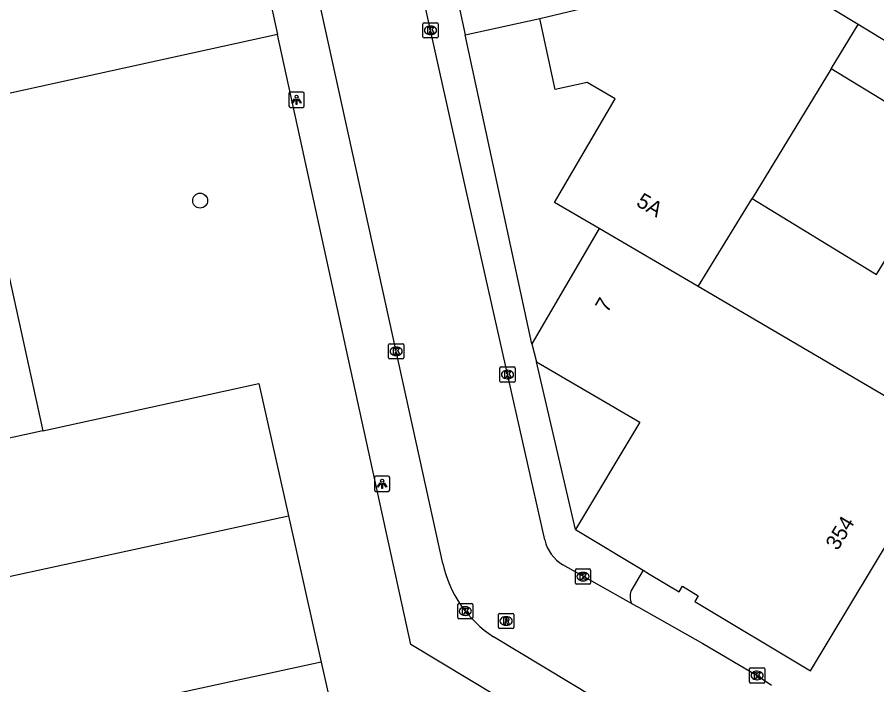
# Model space of a CAD drawing. Extents: x 160557 to 161245, y 385330 to 386505.
# Drawn here: x 160780.5 to 160836.9, y 385796.8 to 385840.7 of the extents above; entities that cross this region are included whole.
import ezdxf

# ---------------------------------------------------------------- set-up
doc = ezdxf.new("R2010")
doc.units = 0
for name, color, linetype in [('IMGEO_Boom', 7, 'Continuous'), ('IMGEO_Kolk', 7, 'Continuous'), ('IMGEO_Lichtpunt', 7, 'Continuous'), ('IMGEO_Pand', 7, 'Continuous'), ('IMGEO_Pand_nummerreeks', 7, 'Continuous'), ('IMGEO_Parkeervlak_open', 7, 'Continuous'), ('IMGEO_Rijbaan_lokaal_open', 7, 'Continuous'), ('IMGEO_Rioolput', 7, 'Continuous'), ('IMGEO_Voetpad_open', 7, 'Continuous')]:
    doc.layers.add(name, color=color, linetype=linetype)

msp = doc.modelspace()

# ---------------------------------------------------------------- linework, layer by layer
at = {"layer": 'IMGEO_Boom'}
msp.add_circle((160792.498, 385828.627), 0.489, dxfattribs=at)
at = {"layer": 'IMGEO_Kolk'}
for p, q in [((160807.122, 385839.386), (160807.122, 385840.238)), ((160807.197, 385840.312), (160808.049, 385840.312)), ((160807.61, 385840.092), (160807.635, 385840.092)), ((160808.123, 385840.238), (160808.123, 385839.386)), ((160807.633, 385839.532), (160807.608, 385839.532)), ((160808.049, 385839.312), (160807.197, 385839.312)), ((160804.867, 385818.301), (160804.867, 385819.153)), ((160804.942, 385819.227), (160805.794, 385819.227)), ((160805.868, 385819.153), (160805.868, 385818.301)), ((160805.355, 385819.007), (160805.38, 385819.007)), ((160805.794, 385818.227), (160804.942, 385818.227)), ((160805.378, 385818.447), (160805.353, 385818.447)), ((160812.178, 385816.775), (160812.178, 385817.627)), ((160812.253, 385817.701), (160813.105, 385817.701)), ((160812.666, 385817.481), (160812.691, 385817.481)), ((160813.179, 385817.627), (160813.179, 385816.775)), ((160812.689, 385816.921), (160812.664, 385816.921)), ((160813.105, 385816.701), (160812.253, 385816.701)), ((160817.211, 385804.429), (160818.063, 385804.429)), ((160817.136, 385803.503), (160817.136, 385804.355)), ((160817.624, 385804.209), (160817.649, 385804.209)), ((160818.137, 385804.355), (160818.137, 385803.503)), ((160818.063, 385803.429), (160817.211, 385803.429)), ((160817.647, 385803.649), (160817.622, 385803.649)), ((160809.483, 385802.164), (160810.335, 385802.164)), ((160809.408, 385801.238), (160809.408, 385802.09)), ((160809.896, 385801.944), (160809.921, 385801.944)), ((160810.409, 385802.09), (160810.409, 385801.238)), ((160810.335, 385801.164), (160809.483, 385801.164)), ((160809.919, 385801.384), (160809.894, 385801.384)), ((160828.569, 385797.011), (160828.569, 385797.863)), ((160828.644, 385797.937), (160829.496, 385797.937)), ((160829.057, 385797.717), (160829.082, 385797.717)), ((160829.57, 385797.863), (160829.57, 385797.011)), ((160829.08, 385797.157), (160829.055, 385797.157)), ((160829.496, 385796.937), (160828.644, 385796.937))]:
    msp.add_line(p, q, dxfattribs=at)
for points in [[(160807.122, 385839.386), (160807.122, 385840.238)], [(160807.197, 385840.312), (160808.049, 385840.312)], [(160807.443, 385840.012), (160807.566, 385840.012), (160807.566, 385839.861), (160807.696, 385840.012), (160807.86, 385840.012), (160807.714, 385839.861), (160807.867, 385839.612), (160807.715, 385839.612), (160807.63, 385839.776), (160807.566, 385839.709), (160807.566, 385839.612), (160807.443, 385839.612), (160807.443, 385840.012)], [(160808.123, 385840.238), (160808.123, 385839.386)], [(160808.049, 385839.312), (160807.197, 385839.312)], [(160804.867, 385818.301), (160804.867, 385819.153)], [(160804.942, 385819.227), (160805.794, 385819.227)], [(160805.868, 385819.153), (160805.868, 385818.301)], [(160805.188, 385818.927), (160805.311, 385818.927), (160805.311, 385818.776), (160805.441, 385818.927), (160805.605, 385818.927), (160805.459, 385818.776), (160805.612, 385818.527), (160805.46, 385818.527), (160805.375, 385818.691), (160805.311, 385818.624), (160805.311, 385818.527), (160805.188, 385818.527), (160805.188, 385818.927)], [(160805.794, 385818.227), (160804.942, 385818.227)], [(160812.178, 385816.775), (160812.178, 385817.627)], [(160812.253, 385817.701), (160813.105, 385817.701)], [(160812.499, 385817.401), (160812.622, 385817.401), (160812.622, 385817.25), (160812.752, 385817.401), (160812.916, 385817.401), (160812.77, 385817.25), (160812.923, 385817.001), (160812.771, 385817.001), (160812.686, 385817.165), (160812.622, 385817.098), (160812.622, 385817.001), (160812.499, 385817.001), (160812.499, 385817.401)], [(160813.179, 385817.627), (160813.179, 385816.775)], [(160813.105, 385816.701), (160812.253, 385816.701)], [(160817.211, 385804.429), (160818.063, 385804.429)], [(160817.136, 385803.503), (160817.136, 385804.355)], [(160817.457, 385804.129), (160817.58, 385804.129), (160817.58, 385803.978), (160817.71, 385804.129), (160817.874, 385804.129), (160817.728, 385803.978), (160817.881, 385803.729), (160817.729, 385803.729), (160817.644, 385803.893), (160817.58, 385803.826), (160817.58, 385803.729), (160817.457, 385803.729), (160817.457, 385804.129)], [(160818.137, 385804.355), (160818.137, 385803.503)], [(160818.063, 385803.429), (160817.211, 385803.429)], [(160809.483, 385802.164), (160810.335, 385802.164)], [(160809.408, 385801.238), (160809.408, 385802.09)], [(160809.729, 385801.864), (160809.852, 385801.864), (160809.852, 385801.713), (160809.982, 385801.864), (160810.146, 385801.864), (160810, 385801.713), (160810.153, 385801.464), (160810.001, 385801.464), (160809.916, 385801.628), (160809.852, 385801.561), (160809.852, 385801.464), (160809.729, 385801.464), (160809.729, 385801.864)], [(160810.409, 385802.09), (160810.409, 385801.238)], [(160810.335, 385801.164), (160809.483, 385801.164)], [(160828.569, 385797.011), (160828.569, 385797.863)], [(160828.644, 385797.937), (160829.496, 385797.937)], [(160828.89, 385797.637), (160829.013, 385797.637), (160829.013, 385797.486), (160829.143, 385797.637), (160829.307, 385797.637), (160829.161, 385797.486), (160829.314, 385797.237), (160829.162, 385797.237), (160829.077, 385797.401), (160829.013, 385797.334), (160829.013, 385797.237), (160828.89, 385797.237), (160828.89, 385797.637)], [(160829.57, 385797.863), (160829.57, 385797.011)], [(160829.496, 385796.937), (160828.644, 385796.937)]]:
    msp.add_lwpolyline(points, dxfattribs=at)
for centre, start, end in [((160807.199, 385840.236), 91.552, 178.448), ((160807.199, 385840.236), 91.552, 178.448), ((160808.047, 385840.236), 1.552, 88.448), ((160808.047, 385840.236), 1.552, 88.448), ((160807.199, 385839.388), 181.552, 268.448), ((160807.199, 385839.388), 181.552, 268.448), ((160808.047, 385839.388), 271.552, 358.448), ((160808.047, 385839.388), 271.552, 358.448), ((160804.944, 385819.151), 91.552, 178.448), ((160804.944, 385819.151), 91.552, 178.448), ((160805.792, 385819.151), 1.552, 88.448), ((160805.792, 385819.151), 1.552, 88.448), ((160804.944, 385818.303), 181.552, 268.448), ((160804.944, 385818.303), 181.552, 268.448), ((160805.792, 385818.303), 271.552, 358.448), ((160805.792, 385818.303), 271.552, 358.448), ((160812.255, 385817.625), 91.552, 178.448), ((160812.255, 385817.625), 91.552, 178.448), ((160813.103, 385817.625), 1.552, 88.448), ((160813.103, 385817.625), 1.552, 88.448), ((160812.255, 385816.777), 181.552, 268.448), ((160812.255, 385816.777), 181.552, 268.448), ((160813.103, 385816.777), 271.552, 358.448), ((160813.103, 385816.777), 271.552, 358.448), ((160817.213, 385804.353), 91.552, 178.448), ((160817.213, 385804.353), 91.552, 178.448), ((160818.061, 385804.353), 1.552, 88.448), ((160818.061, 385804.353), 1.552, 88.448), ((160817.213, 385803.505), 181.552, 268.448), ((160817.213, 385803.505), 181.552, 268.448), ((160818.061, 385803.505), 271.552, 358.448), ((160818.061, 385803.505), 271.552, 358.448), ((160809.485, 385802.088), 91.552, 178.448), ((160809.485, 385802.088), 91.552, 178.448), ((160810.333, 385802.088), 1.552, 88.448), ((160810.333, 385802.088), 1.552, 88.448), ((160809.485, 385801.24), 181.552, 268.448), ((160809.485, 385801.24), 181.552, 268.448), ((160810.333, 385801.24), 271.552, 358.448), ((160810.333, 385801.24), 271.552, 358.448), ((160828.646, 385797.861), 91.552, 178.448), ((160828.646, 385797.861), 91.552, 178.448), ((160829.494, 385797.861), 1.552, 88.448), ((160829.494, 385797.861), 1.552, 88.448), ((160828.646, 385797.013), 181.552, 268.448), ((160828.646, 385797.013), 181.552, 268.448), ((160829.494, 385797.013), 271.552, 358.448), ((160829.494, 385797.013), 271.552, 358.448)]:
    msp.add_arc(centre, 0.0765, start, end, dxfattribs=at)
for centre, major_axis, ratio, start_param, end_param in [((160807.609, 385839.812), (-0.387, 0.002), 0.722429, 4.712389, 7.853982), ((160807.634, 385839.812), (-0.39, 0.002), 0.717154, 1.570796, 4.712389), ((160805.354, 385818.727), (-0.387, 0.002), 0.722429, 4.712389, 7.853982), ((160805.379, 385818.727), (-0.39, 0.002), 0.717154, 1.570796, 4.712389), ((160812.665, 385817.201), (-0.387, 0.002), 0.722429, 4.712389, 7.853982), ((160812.69, 385817.201), (-0.39, 0.002), 0.717154, 1.570796, 4.712389), ((160817.623, 385803.929), (-0.387, 0.002), 0.722429, 4.712389, 7.853982), ((160817.648, 385803.929), (-0.39, 0.002), 0.717154, 1.570796, 4.712389), ((160809.895, 385801.664), (-0.387, 0.002), 0.722429, 4.712389, 7.853982), ((160809.92, 385801.664), (-0.39, 0.002), 0.717154, 1.570796, 4.712389), ((160829.056, 385797.437), (-0.387, 0.002), 0.722429, 4.712389, 7.853982), ((160829.081, 385797.437), (-0.39, 0.002), 0.717154, 1.570796, 4.712389)]:
    msp.add_ellipse(centre, major_axis=major_axis, ratio=ratio, start_param=start_param, end_param=end_param, dxfattribs=at)
at = {"layer": 'IMGEO_Lichtpunt'}
for p, q in [((160798.33, 385835.652), (160798.33, 385834.845)), ((160798.33, 385835.652), (160798.33, 385834.845)), ((160799.232, 385835.747), (160798.424, 385835.747)), ((160799.232, 385835.747), (160798.424, 385835.747)), ((160799.326, 385834.845), (160799.326, 385835.652)), ((160799.326, 385834.845), (160799.326, 385835.652)), ((160798.424, 385834.751), (160799.232, 385834.751)), ((160798.424, 385834.751), (160799.232, 385834.751)), ((160803.95, 385810.43), (160803.95, 385809.623)), ((160803.95, 385810.43), (160803.95, 385809.623)), ((160804.852, 385810.525), (160804.044, 385810.525)), ((160804.852, 385810.525), (160804.044, 385810.525)), ((160804.946, 385809.623), (160804.946, 385810.43)), ((160804.946, 385809.623), (160804.946, 385810.43)), ((160804.044, 385809.529), (160804.852, 385809.529)), ((160804.044, 385809.529), (160804.852, 385809.529))]:
    msp.add_line(p, q, dxfattribs=at)
for points in [[(160798.704, 385835.316), (160798.743, 385835.288), (160798.555, 385835.026), (160798.517, 385835.053), (160798.704, 385835.316)], [(160798.806, 385835.268), (160798.853, 385835.268), (160798.853, 385834.946), (160798.806, 385834.946), (160798.806, 385835.268)], [(160798.916, 385835.288), (160798.954, 385835.315), (160799.141, 385835.053), (160799.102, 385835.025), (160798.916, 385835.288)], [(160804.324, 385810.094), (160804.363, 385810.066), (160804.175, 385809.804), (160804.137, 385809.831), (160804.324, 385810.094)], [(160804.426, 385810.046), (160804.473, 385810.046), (160804.473, 385809.724), (160804.426, 385809.724), (160804.426, 385810.046)], [(160804.536, 385810.066), (160804.574, 385810.093), (160804.761, 385809.831), (160804.722, 385809.803), (160804.536, 385810.066)]]:
    msp.add_lwpolyline(points, dxfattribs=at)
for centre in [(160798.829, 385835.45), (160804.449, 385810.228)]:
    msp.add_circle(centre, 0.0994, dxfattribs=at)
for centre, start, end in [((160798.424, 385835.652), 90, 180), ((160798.424, 385835.652), 90, 180), ((160799.232, 385835.652), 0, 90), ((160799.232, 385835.652), 0, 90), ((160798.424, 385834.845), 180, 270), ((160798.424, 385834.845), 180, 270), ((160799.232, 385834.845), 270, 0), ((160799.232, 385834.845), 270, 360), ((160804.044, 385810.43), 90, 180), ((160804.044, 385810.43), 90, 180), ((160804.852, 385810.43), 0, 90), ((160804.852, 385810.43), 0, 90), ((160804.044, 385809.623), 180, 270), ((160804.044, 385809.623), 180, 270), ((160804.852, 385809.623), 270, 0), ((160804.852, 385809.623), 270, 360)]:
    msp.add_arc(centre, 0.0946, start, end, dxfattribs=at)
at = {"layer": 'IMGEO_Pand'}
for points in [[(160807.109, 385852.398), (160809.898, 385839.522)], [(160795.61, 385848.538), (160795.644, 385848.382), (160797.582, 385839.533)], [(160814.805, 385840.585), (160829.322, 385844.074)], [(160835.706, 385840.185), (160829.322, 385844.074)], [(160809.898, 385839.522), (160814.805, 385840.585)], [(160818.703, 385826.792), (160815.769, 385828.509), (160819.744, 385835.302), (160817.907, 385836.377), (160815.815, 385835.924), (160814.805, 385840.585)], [(160833.933, 385837.28), (160835.706, 385840.185)], [(160850.362, 385827.272), (160848.141, 385828.625), (160849.91, 385831.532), (160845.725, 385834.081), (160835.706, 385840.185)], [(160797.582, 385839.533), (160777.43, 385835.122), (160782.162, 385813.51)], [(160833.933, 385837.28), (160828.736, 385828.761)], [(160828.736, 385828.761), (160836.918, 385823.769), (160842.119, 385832.293), (160833.933, 385837.28)], [(160825.208, 385822.979), (160828.736, 385828.761)], [(160818.703, 385826.792), (160814.274, 385819.222)], [(160825.208, 385822.979), (160818.703, 385826.792)], [(160841.881, 385813.208), (160825.208, 385822.979)], [(160814.274, 385819.222), (160814.586, 385818.033)], [(160814.586, 385818.033), (160821.361, 385814.069), (160817.141, 385807.014)], [(160782.162, 385813.51), (160796.35, 385816.614), (160798.295, 385807.928)], [(160782.162, 385813.51), (160767.998, 385810.411)], [(160821.577, 385804.345), (160821.993, 385804.095), (160823.943, 385802.922), (160824.166, 385803.292), (160825.188, 385802.664), (160824.972, 385802.304), (160832.568, 385797.734), (160841.881, 385813.208)], [(160769.9, 385801.747), (160774.775, 385802.815), (160793.37, 385806.85), (160798.295, 385807.928)], [(160798.295, 385807.928), (160800.447, 385798.314)], [(160817.141, 385807.014), (160821.577, 385804.345)], [(160800.447, 385798.314), (160772.013, 385792.125)], [(160800.447, 385798.314), (160802.235, 385790.33), (160796.019, 385788.976), (160795.316, 385792.204), (160792.549, 385791.601), (160793.252, 385788.373), (160788.797, 385787.403), (160789.812, 385782.742)]]:
    msp.add_lwpolyline(points, dxfattribs=at)
at = {"layer": 'IMGEO_Parkeervlak_open'}
for points in [[(160815.971, 385793.66), (160806.321, 385799.472), (160797.582, 385839.533)], [(160814.274, 385819.222), (160809.898, 385839.522)], [(160817.141, 385807.014), (160814.586, 385818.033)]]:
    msp.add_lwpolyline(points, dxfattribs=at)
at = {"layer": 'IMGEO_Rijbaan_lokaal_open'}
for points in [[(160808.431, 385804.793), (160800.508, 385840.854), (160796.064, 385861.476)], [(160815.123, 385806.338), (160809.958, 385829.285), (160804.23, 385855.101)], [(160820.814, 385802.173), (160816.317, 385804.701)], [(160820.814, 385802.173), (160821.27, 385801.917), (160825.508, 385799.535), (160829.07, 385797.436), (160830.011, 385796.806)], [(160826.58, 385791.032), (160811.768, 385799.966)]]:
    msp.add_lwpolyline(points, dxfattribs=at)
for centre, radius, start, end in [((160817.616, 385806.903), 2.556, 192.759, 239.4538), ((160815.988, 385806.451), 7.737, 192.3707, 236.9431)]:
    msp.add_arc(centre, radius, start, end, dxfattribs=at)
at = {"layer": 'IMGEO_Rioolput'}
for p, q in [((160812.086, 385800.588), (160812.086, 385801.44)), ((160812.161, 385801.514), (160813.013, 385801.514)), ((160812.574, 385801.294), (160812.599, 385801.294)), ((160813.087, 385801.44), (160813.087, 385800.588)), ((160813.013, 385800.514), (160812.161, 385800.514)), ((160812.597, 385800.734), (160812.572, 385800.734))]:
    msp.add_line(p, q, dxfattribs=at)
for points in [[(160812.086, 385800.588), (160812.086, 385801.44)], [(160812.161, 385801.514), (160813.013, 385801.514)], [(160812.675, 385801.212), (160812.423, 385801.214), (160812.423, 385800.814)], [(160812.423, 385800.814), (160812.547, 385800.814), (160812.547, 385800.976), (160812.558, 385800.976)], [(160812.601, 385801.133), (160812.547, 385801.133), (160812.547, 385801.052)], [(160812.547, 385801.052), (160812.599, 385801.052)], [(160813.087, 385801.44), (160813.087, 385800.588)], [(160813.013, 385800.514), (160812.161, 385800.514)], [(160812.605, 385800.947), (160812.676, 385800.814), (160812.816, 385800.814), (160812.751, 385800.94)]]:
    msp.add_lwpolyline(points, dxfattribs=at)
for centre, radius, start, end in [((160812.163, 385801.438), 0.0765, 91.552, 178.448), ((160812.163, 385801.438), 0.0765, 91.552, 178.448), ((160812.557, 385800.923), 0.0533, 26.0293, 88.6989), ((160812.583, 385801.241), 0.19, 274.7715, 282.9687), ((160812.607, 385801.037), 0.0964, 77.0061, 93.1865), ((160812.621, 385801.094), 0.0378, 276.6634, 79.6772), ((160812.674, 385801.102), 0.109, 350.3612, 89.416), ((160812.672, 385801.102), 0.112, 277.5842, 350.9817), ((160812.656, 385800.887), 0.108, 29.5134, 73.7905), ((160813.011, 385801.438), 0.0765, 1.552, 88.448), ((160813.011, 385801.438), 0.0765, 1.552, 88.448), ((160812.163, 385800.59), 0.0765, 181.552, 268.448), ((160812.163, 385800.59), 0.0765, 181.552, 268.448), ((160813.011, 385800.59), 0.0765, 271.552, 358.448), ((160813.011, 385800.59), 0.0765, 271.552, 358.448)]:
    msp.add_arc(centre, radius, start, end, dxfattribs=at)
for centre, major_axis, ratio, start_param, end_param in [((160812.573, 385801.014), (-0.387, 0.002), 0.722429, 4.712389, 7.853982), ((160812.598, 385801.014), (-0.39, 0.002), 0.717154, 1.570796, 4.712389)]:
    msp.add_ellipse(centre, major_axis=major_axis, ratio=ratio, start_param=start_param, end_param=end_param, dxfattribs=at)
at = {"layer": 'IMGEO_Voetpad_open'}
msp.add_lwpolyline([(160821.577, 385804.345), (160820.769, 385802.982)], dxfattribs=at)
msp.add_arc((160822.13, 385802.652), 1.4, 166.3647, 200.0028, dxfattribs=at)

# ---------------------------------------------------------------- texts
at = {"layer": 'IMGEO_Pand_nummerreeks'}
for s, rotation, p in [('5A', 329.6332, (160821.068, 385828.325)), ('7', 59.6678, (160819.238, 385821.211)), ('354', 58.9574, (160834.355, 385805.59))]:
    msp.add_text(s, height=1, rotation=rotation, dxfattribs=at).set_placement(p)

doc.saveas('drawing.dxf')
